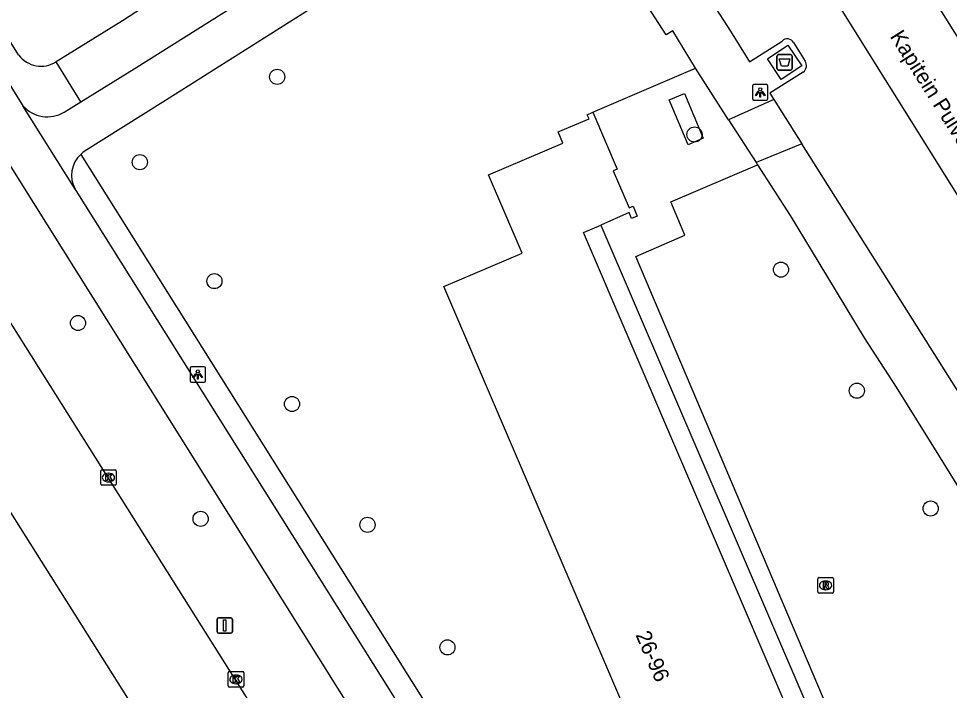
# Model space of a CAD drawing. Extents: x 160077 to 160945, y 386481 to 387498.
# Drawn here: x 160340 to 160400.2, y 386908.1 to 386951.5 of the extents above; entities that cross this region are included whole.
import ezdxf

# ---------------------------------------------------------------- set-up
doc = ezdxf.new("R2010")
doc.units = 0
for name, color, linetype in [('IMGEO_Afval_apart_plaats', 7, 'Continuous'), ('IMGEO_Boom', 7, 'Continuous'), ('IMGEO_Fietspad_gesloten', 7, 'Continuous'), ('IMGEO_Fietspad_open', 7, 'Continuous'), ('IMGEO_Kolk', 7, 'Continuous'), ('IMGEO_Lichtpunt', 7, 'Continuous'), ('IMGEO_Openbare_ruimte_label', 7, 'Continuous'), ('IMGEO_Pand', 7, 'Continuous'), ('IMGEO_Pand_nummerreeks', 7, 'Continuous'), ('IMGEO_Rijbaan_lokaal_open', 7, 'Continuous'), ('IMGEO_Rijbaan_regionaal_gesloten', 7, 'Continuous'), ('IMGEO_Rioolput', 7, 'Continuous'), ('IMGEO_Verkeersbordpaal', 7, 'Continuous'), ('IMGEO_Voetpad_gesloten', 7, 'Continuous'), ('IMGEO_Voetpad_open', 7, 'Continuous')]:
    doc.layers.add(name, color=color, linetype=linetype)

msp = doc.modelspace()

# ---------------------------------------------------------------- linework, layer by layer
at = {"layer": 'IMGEO_Afval_apart_plaats'}
for p, q in [((160389.075, 386948.32), (160389.075, 386949.12)), ((160389.075, 386949.12), (160389.075, 386948.32)), ((160389.175, 386949.22), (160389.965, 386949.22)), ((160389.965, 386949.22), (160389.175, 386949.22)), ((160390.065, 386949.12), (160390.065, 386948.32)), ((160390.065, 386948.32), (160390.065, 386949.12)), ((160389.965, 386948.22), (160389.175, 386948.22)), ((160389.175, 386948.22), (160389.965, 386948.22))]:
    msp.add_line(p, q, dxfattribs=at)
msp.add_lwpolyline([(160389.218, 386948.934), (160389.922, 386948.934), (160389.773, 386948.464), (160389.367, 386948.464), (160389.218, 386948.934)], dxfattribs=at)
for centre, start, end in [((160389.175, 386949.12), 90, 180), ((160389.175, 386949.12), 90, 180), ((160389.965, 386949.12), 0, 90), ((160389.965, 386949.12), 360, 90), ((160389.175, 386948.32), 180, 270), ((160389.175, 386948.32), 180, 270), ((160389.965, 386948.32), 270, 0), ((160389.965, 386948.32), 270, 0)]:
    msp.add_arc(centre, 0.1, start, end, dxfattribs=at)
at = {"layer": 'IMGEO_Boom'}
for centre in [(160356.722, 386947.777), (160383.742, 386944.046), (160347.831, 386942.252), (160389.339, 386935.296), (160352.659, 386934.556), (160343.831, 386931.84), (160394.251, 386927.458), (160357.683, 386926.599), (160399.029, 386919.831), (160351.766, 386919.163), (160362.568, 386918.773), (160367.744, 386910.842)]:
    msp.add_circle(centre, 0.489, dxfattribs=at)
at = {"layer": 'IMGEO_Fietspad_gesloten'}
for points in [[(160300.054, 387010.149), (160311.846, 386991.299), (160336.414, 386952.059), (160340.267, 386945.91)], [(160298.634, 387007.207), (160300.211, 387004.626), (160309.459, 386989.877), (160320.577, 386972.116), (160331.8, 386954.187), (160333.952, 386950.749), (160340.92, 386939.644), (160352.34, 386921.431), (160362.991, 386904.447), (160373.722, 386887.333), (160381.199, 386875.409), (160381.719, 386874.568), (160381.755, 386874.497)], [(160343.653, 386940.514), (160340.267, 386945.91)], [(160383.32, 386877.321), (160343.718, 386940.41), (160343.653, 386940.514)]]:
    msp.add_lwpolyline(points, dxfattribs=at)
at = {"layer": 'IMGEO_Fietspad_open'}
for points in [[(160344.021, 386946.162), (160347.47, 386948.297), (160358.891, 386955.508), (160392.767, 386976.747)], [(160375.091, 386962.445), (160371.041, 386959.892), (160349.319, 386946.138), (160344.231, 386942.938), (160344.15, 386942.871), (160344.012, 386942.759)], [(160342.931, 386945.487), (160344.021, 386946.162)]]:
    msp.add_lwpolyline(points, dxfattribs=at)
for centre, radius, start, end in [((160341.854, 386947.307), 2.114, 221.3456, 300.60977), ((160345.207, 386941.417), 1.797, 131.66957, 210.15983)]:
    msp.add_arc(centre, radius, start, end, dxfattribs=at)
at = {"layer": 'IMGEO_Kolk'}
for p, q in [((160345.3, 386921.41), (160345.3, 386922.262)), ((160345.375, 386922.336), (160346.227, 386922.336)), ((160345.788, 386922.116), (160345.813, 386922.116)), ((160346.301, 386922.262), (160346.301, 386921.41)), ((160346.227, 386921.336), (160345.375, 386921.336)), ((160345.811, 386921.556), (160345.786, 386921.556)), ((160353.556, 386908.347), (160353.556, 386909.199)), ((160353.631, 386909.273), (160354.483, 386909.273)), ((160354.557, 386909.199), (160354.557, 386908.347)), ((160354.044, 386909.053), (160354.069, 386909.053)), ((160354.483, 386908.273), (160353.631, 386908.273)), ((160354.067, 386908.493), (160354.042, 386908.493))]:
    msp.add_line(p, q, dxfattribs=at)
for points in [[(160345.3, 386921.41), (160345.3, 386922.262)], [(160345.375, 386922.336), (160346.227, 386922.336)], [(160345.621, 386922.036), (160345.744, 386922.036), (160345.744, 386921.885), (160345.874, 386922.036), (160346.038, 386922.036), (160345.892, 386921.885), (160346.045, 386921.636), (160345.893, 386921.636), (160345.808, 386921.8), (160345.744, 386921.733), (160345.744, 386921.636), (160345.621, 386921.636), (160345.621, 386922.036)], [(160346.301, 386922.262), (160346.301, 386921.41)], [(160346.227, 386921.336), (160345.375, 386921.336)], [(160353.556, 386908.347), (160353.556, 386909.199)], [(160353.631, 386909.273), (160354.483, 386909.273)], [(160354.557, 386909.199), (160354.557, 386908.347)], [(160353.877, 386908.973), (160354, 386908.973), (160354, 386908.822), (160354.13, 386908.973), (160354.294, 386908.973), (160354.148, 386908.822), (160354.301, 386908.573), (160354.149, 386908.573), (160354.064, 386908.737), (160354, 386908.67), (160354, 386908.573), (160353.877, 386908.573), (160353.877, 386908.973)], [(160354.483, 386908.273), (160353.631, 386908.273)]]:
    msp.add_lwpolyline(points, dxfattribs=at)
for centre, start, end in [((160345.377, 386922.26), 91.55205, 178.44795), ((160345.377, 386922.26), 91.55205, 178.44795), ((160346.225, 386922.26), 1.55205, 88.44795), ((160346.225, 386922.26), 1.55205, 88.44795), ((160345.377, 386921.412), 181.55205, 268.44795), ((160345.377, 386921.412), 181.55205, 268.44795), ((160346.225, 386921.412), 271.55205, 358.44795), ((160346.225, 386921.412), 271.55205, 358.44795), ((160353.633, 386909.197), 91.55205, 178.44795), ((160353.633, 386909.197), 91.55205, 178.44795), ((160354.481, 386909.197), 1.55205, 88.44795), ((160354.481, 386909.197), 1.55205, 88.44795), ((160353.633, 386908.349), 181.55205, 268.44795), ((160353.633, 386908.349), 181.55205, 268.44795), ((160354.481, 386908.349), 271.55205, 358.44795), ((160354.481, 386908.349), 271.55205, 358.44795)]:
    msp.add_arc(centre, 0.0765, start, end, dxfattribs=at)
for centre, major_axis, ratio, start_param, end_param in [((160345.787, 386921.836), (-0.387, 0.002), 0.722429, 4.712389, 7.853982), ((160345.812, 386921.836), (-0.39, 0.002), 0.717154, 1.570796, 4.712389), ((160354.043, 386908.773), (-0.387, 0.002), 0.722429, 4.712389, 7.853982), ((160354.068, 386908.773), (-0.39, 0.002), 0.717154, 1.570796, 4.712389)]:
    msp.add_ellipse(centre, major_axis=major_axis, ratio=ratio, start_param=start_param, end_param=end_param, dxfattribs=at)
at = {"layer": 'IMGEO_Lichtpunt'}
for p, q in [((160387.495, 386947.177), (160387.495, 386946.37)), ((160387.495, 386947.177), (160387.495, 386946.37)), ((160388.397, 386947.272), (160387.589, 386947.272)), ((160388.397, 386947.272), (160387.589, 386947.272)), ((160388.491, 386946.37), (160388.491, 386947.177)), ((160388.491, 386946.37), (160388.491, 386947.177)), ((160387.589, 386946.276), (160388.397, 386946.276)), ((160387.589, 386946.276), (160388.397, 386946.276)), ((160351.987, 386929.01), (160351.179, 386929.01)), ((160351.987, 386929.01), (160351.179, 386929.01)), ((160351.085, 386928.915), (160351.085, 386928.108)), ((160351.085, 386928.915), (160351.085, 386928.108)), ((160352.081, 386928.108), (160352.081, 386928.915)), ((160352.081, 386928.108), (160352.081, 386928.915)), ((160351.179, 386928.014), (160351.987, 386928.014)), ((160351.179, 386928.014), (160351.987, 386928.014))]:
    msp.add_line(p, q, dxfattribs=at)
for points in [[(160387.869, 386946.841), (160387.908, 386946.813), (160387.72, 386946.551), (160387.682, 386946.578), (160387.869, 386946.841)], [(160387.971, 386946.793), (160388.018, 386946.793), (160388.018, 386946.471), (160387.971, 386946.471), (160387.971, 386946.793)], [(160388.081, 386946.813), (160388.119, 386946.84), (160388.306, 386946.578), (160388.267, 386946.55), (160388.081, 386946.813)], [(160351.459, 386928.579), (160351.498, 386928.551), (160351.31, 386928.289), (160351.272, 386928.316), (160351.459, 386928.579)], [(160351.561, 386928.531), (160351.608, 386928.531), (160351.608, 386928.209), (160351.561, 386928.209), (160351.561, 386928.531)], [(160351.671, 386928.551), (160351.709, 386928.578), (160351.896, 386928.316), (160351.857, 386928.288), (160351.671, 386928.551)]]:
    msp.add_lwpolyline(points, dxfattribs=at)
for centre in [(160387.994, 386946.975), (160351.584, 386928.713)]:
    msp.add_circle(centre, 0.0994, dxfattribs=at)
for centre, start, end in [((160387.589, 386947.177), 90, 180), ((160387.589, 386947.177), 90, 180), ((160388.397, 386947.177), 0, 90), ((160388.397, 386947.177), 0, 90), ((160387.589, 386946.37), 180, 270), ((160387.589, 386946.37), 180, 270), ((160388.397, 386946.37), 270, 0), ((160388.397, 386946.37), 270, 360), ((160351.179, 386928.915), 90, 180), ((160351.179, 386928.915), 90, 180), ((160351.987, 386928.915), 0, 90), ((160351.987, 386928.915), 0, 90), ((160351.179, 386928.108), 180, 270), ((160351.179, 386928.108), 180, 270), ((160351.987, 386928.108), 270, 0), ((160351.987, 386928.108), 270, 360)]:
    msp.add_arc(centre, 0.0946, start, end, dxfattribs=at)
at = {"layer": 'IMGEO_Pand'}
for points in [[(160394.179, 386884.089), (160389.777, 386882.204), (160367.51, 386934.196), (160372.585, 386936.369), (160370.414, 386941.438), (160375.213, 386943.493), (160374.906, 386944.211), (160376.91, 386945.068), (160376.8, 386945.325), (160377.168, 386945.482)], [(160377.168, 386945.482), (160378.738, 386941.803), (160378.482, 386941.694), (160379.506, 386939.294), (160379.763, 386939.403), (160380.034, 386938.768), (160379.667, 386938.611), (160379.502, 386938.998), (160377.683, 386938.184)], [(160399.716, 386886.848), (160398.538, 386886.344), (160376.545, 386937.697), (160377.683, 386938.184)]]:
    msp.add_lwpolyline(points, dxfattribs=at)
at = {"layer": 'IMGEO_Rijbaan_lokaal_open'}
for points in [[(160387.906, 386960.997), (160388.955, 386959.055), (160390.263, 386956.936), (160402.32, 386937.614), (160416.924, 386914.647), (160416.321, 386914.248)], [(160423.535, 386918.746), (160421.339, 386917.461), (160407.72, 386939.3), (160394.157, 386960.926)]]:
    msp.add_lwpolyline(points, dxfattribs=at)
at = {"layer": 'IMGEO_Rijbaan_regionaal_gesloten'}
for points in [[(160314.971, 386958.353), (160331.498, 386932.175), (160348.032, 386905.97), (160356.407, 386892.702)], [(160377.326, 386871.812), (160362.187, 386895.822), (160351.83, 386912.248), (160341.292, 386928.961), (160330.846, 386945.529), (160329.422, 386947.787), (160328.744, 386948.814)]]:
    msp.add_lwpolyline(points, dxfattribs=at)
at = {"layer": 'IMGEO_Rioolput'}
for p, q in [((160391.727, 386914.43), (160391.727, 386915.282)), ((160391.802, 386915.356), (160392.654, 386915.356)), ((160392.728, 386915.282), (160392.728, 386914.43)), ((160392.238, 386914.576), (160392.213, 386914.576)), ((160392.215, 386915.136), (160392.24, 386915.136)), ((160392.654, 386914.356), (160391.802, 386914.356))]:
    msp.add_line(p, q, dxfattribs=at)
for points in [[(160391.727, 386914.43), (160391.727, 386915.282)], [(160391.802, 386915.356), (160392.654, 386915.356)], [(160392.728, 386915.282), (160392.728, 386914.43)], [(160392.316, 386915.054), (160392.064, 386915.056), (160392.064, 386914.656)], [(160392.064, 386914.656), (160392.188, 386914.656), (160392.188, 386914.818), (160392.199, 386914.818)], [(160392.242, 386914.975), (160392.188, 386914.975), (160392.188, 386914.894)], [(160392.188, 386914.894), (160392.24, 386914.894)], [(160392.246, 386914.789), (160392.317, 386914.656), (160392.457, 386914.656), (160392.392, 386914.782)], [(160392.654, 386914.356), (160391.802, 386914.356)]]:
    msp.add_lwpolyline(points, dxfattribs=at)
for centre, radius, start, end in [((160391.804, 386915.28), 0.0765, 91.55205, 178.44795), ((160391.804, 386915.28), 0.0765, 91.55205, 178.44795), ((160392.652, 386915.28), 0.0765, 1.55205, 88.44795), ((160392.652, 386915.28), 0.0765, 1.55205, 88.44795), ((160392.198, 386914.765), 0.0533, 26.02933, 88.69889), ((160392.224, 386915.083), 0.19, 274.7715, 282.96867), ((160392.248, 386914.879), 0.0964, 77.00612, 93.18647), ((160392.262, 386914.936), 0.0378, 276.66336, 79.67722), ((160392.315, 386914.944), 0.109, 350.36119, 89.41601), ((160392.313, 386914.944), 0.112, 277.58423, 350.98172), ((160392.297, 386914.729), 0.108, 29.51342, 73.79051), ((160391.804, 386914.432), 0.0765, 181.55205, 268.44795), ((160391.804, 386914.432), 0.0765, 181.55205, 268.44795), ((160392.652, 386914.432), 0.0765, 271.55205, 358.44795), ((160392.652, 386914.432), 0.0765, 271.55205, 358.44795)]:
    msp.add_arc(centre, radius, start, end, dxfattribs=at)
for centre, major_axis, ratio, start_param, end_param in [((160392.214, 386914.856), (-0.387, 0.002), 0.722429, 4.712389, 7.853982), ((160392.239, 386914.856), (-0.39, 0.002), 0.717154, 1.570796, 4.712389)]:
    msp.add_ellipse(centre, major_axis=major_axis, ratio=ratio, start_param=start_param, end_param=end_param, dxfattribs=at)
at = {"layer": 'IMGEO_Verkeersbordpaal'}
for p, q in [((160352.931, 386912.76), (160353.721, 386912.76)), ((160353.721, 386912.76), (160352.931, 386912.76)), ((160352.831, 386911.86), (160352.831, 386912.66)), ((160352.831, 386912.66), (160352.831, 386911.86)), ((160353.821, 386912.66), (160353.821, 386911.86)), ((160353.821, 386911.86), (160353.821, 386912.66)), ((160353.721, 386911.76), (160352.931, 386911.76)), ((160352.931, 386911.76), (160353.721, 386911.76))]:
    msp.add_line(p, q, dxfattribs=at)
msp.add_lwpolyline([(160353.251, 386912.635), (160353.401, 386912.635), (160353.401, 386911.885), (160353.251, 386911.885), (160353.251, 386912.635)], dxfattribs=at)
for centre, start, end in [((160352.931, 386912.66), 90, 180), ((160352.931, 386912.66), 90, 180), ((160353.721, 386912.66), 0, 90), ((160353.721, 386912.66), 360, 90), ((160352.931, 386911.86), 180, 270), ((160352.931, 386911.86), 180, 270), ((160353.721, 386911.86), 270, 0), ((160353.721, 386911.86), 270, 0)]:
    msp.add_arc(centre, 0.1, start, end, dxfattribs=at)
at = {"layer": 'IMGEO_Voetpad_gesloten'}
msp.add_lwpolyline([(160389.779, 386949.835), (160390.681, 386948.491), (160389.36, 386947.605), (160388.458, 386948.949), (160389.779, 386949.835)], dxfattribs=at)
at = {"layer": 'IMGEO_Voetpad_open'}
for points in [[(160339.984, 386949.196), (160337.688, 386952.871), (160314.349, 386990.13)], [(160385.916, 386965.458), (160379.288, 386961.228), (160386.077, 386950.727), (160387.305, 386948.746), (160389.414, 386950.096)], [(160383.799, 386948.34), (160382.328, 386950.748), (160381.9, 386950.487), (160380.291, 386953.014), (160380.863, 386953.4), (160375.091, 386962.445)], [(160353.425, 386955.793), (160346.707, 386951.396), (160342.413, 386948.748)], [(160390.152, 386949.993), (160390.898, 386948.796)], [(160344.021, 386946.162), (160342.413, 386948.748)], [(160377.168, 386945.482), (160383.799, 386948.34)], [(160385.948, 386945.002), (160383.799, 386948.34)], [(160390.779, 386948.087), (160388.615, 386946.721), (160388.875, 386946.31)], [(160383.34, 386943.385), (160382.105, 386946.289), (160383.084, 386946.692), (160384.292, 386943.81), (160383.34, 386943.385)], [(160388.875, 386946.31), (160385.948, 386945.002)], [(160388.875, 386946.31), (160390.688, 386943.438)], [(160385.948, 386945.002), (160387.728, 386942.238)], [(160390.688, 386943.438), (160387.728, 386942.238)], [(160411.153, 386911.02), (160390.688, 386943.438)], [(160344.012, 386942.759), (160385.024, 386877.426)], [(160403.874, 386879.763), (160402.891, 386882.025), (160404.29, 386882.638), (160401.965, 386888.113), (160400.589, 386887.504), (160379.951, 386936.149), (160383.11, 386937.529), (160382.202, 386939.689), (160387.823, 386942.091)], [(160387.728, 386942.238), (160387.823, 386942.091)], [(160387.823, 386942.091), (160389.939, 386938.794), (160392.284, 386934.918), (160394.729, 386930.878), (160396.796, 386927.687), (160399.533, 386923.281), (160403.038, 386917.636), (160408.864, 386908.506), (160412.535, 386902.752), (160416.406, 386896.516), (160421.525, 386888.269)], [(160377.683, 386938.184), (160399.716, 386886.848)]]:
    msp.add_lwpolyline(points, dxfattribs=at)
for centre, radius, start, end in [((160389.745, 386949.77), 0.464, 28.67274, 135.43678), ((160341.443, 386950.295), 1.827, 217.0074, 302.09243), ((160390.465, 386948.504), 0.522, 306.96432, 33.98002)]:
    msp.add_arc(centre, radius, start, end, dxfattribs=at)

# ---------------------------------------------------------------- texts
at = {"layer": 'IMGEO_Openbare_ruimte_label'}
msp.add_text('Kapitein Pulverstraat', height=1, rotation=302.2119, dxfattribs=at).set_placement((160396.36, 386950.396))
at = {"layer": 'IMGEO_Pand_nummerreeks'}
msp.add_text('26-96', height=1, rotation=293.18436, dxfattribs=at).set_placement((160379.906, 386911.653))

doc.saveas('drawing.dxf')
